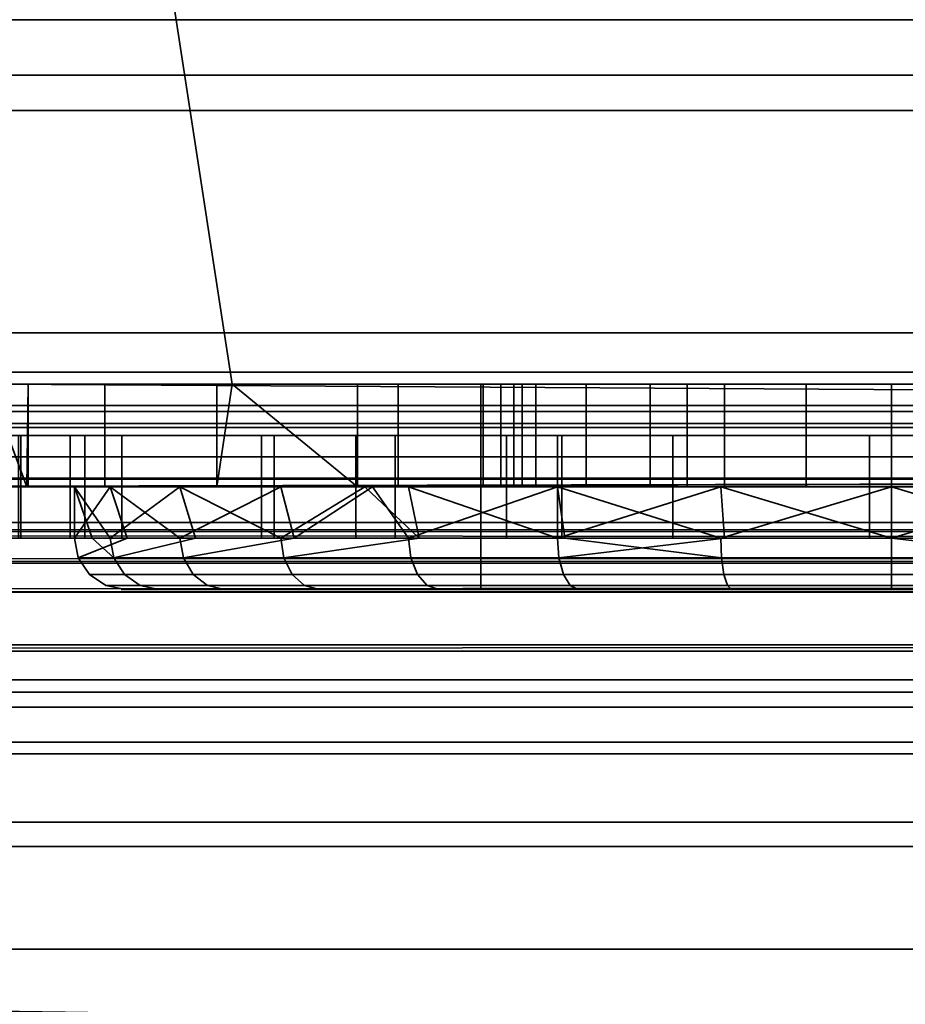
# Model space of a CAD drawing. Header units: millimetres. Extents: x -603 to 3703, y -115 to 193.
# Tile 444 of 656: x 1070.51 to 1079.13, y -34.54 to -24.95. Entities that reach past the tile are written whole.
import ezdxf

# ---------------------------------------------------------------- set-up
doc = ezdxf.new("R2010")
doc.units = ezdxf.units.MM
doc.layers.add('152', color=7, linetype='Continuous', true_color=0xffffff)

# ---------------------------------------------------------------- blocks, each defined once
blk = doc.blocks.new('UG_SURFACE_055')
at = {"layer": '152', "color": 252, "linetype": 'Continuous', "lineweight": 35}
for points in [[(1023.5, -29.92, 2023.7501), (1976.5, -29.92, 2023.7501), (1976.5, 14.42, 2023.7501), (1023.5, 14.42, 2023.7501)], [(1025, -29.92, 2022.2499), (1025, 14.42, 2022.2499), (1975, 14.42, 2022.2499), (1975, -29.92, 2022.2499)], [(970, -18, 2077.25), (970, -29.92, 2077.25), (2030, -29.92, 2077.25), (2030, -18, 2077.25)], [(971.5, -18, 2075.7501), (2028.5001, -18, 2075.7501), (2028.5001, -29.92, 2075.7501), (971.5, -29.92, 2075.7501)], [(2029.9408, -30.5209, 2077.1909), (970, -29.92, 2077.25), (970.0592, -30.5209, 2077.1909)], [(2029.9408, -30.5209, 2077.1909), (2030, -29.92, 2077.25), (970, -29.92, 2077.25)], [(971.5304, -30.2282, 2075.7196), (971.5, -29.92, 2075.7501), (2028.5001, -29.92, 2075.7501)], [(971.5304, -30.2282, 2075.7196), (2028.5001, -29.92, 2075.7501), (2028.4696, -30.2282, 2075.7196)], [(1976.5303, -30.2282, 2023.7803), (1023.5, -29.92, 2023.7501), (1023.4697, -30.2282, 2023.7803)], [(1976.5303, -30.2282, 2023.7803), (1976.5, -29.92, 2023.7501), (1023.5, -29.92, 2023.7501)], [(1024.9408, -30.5209, 2022.3091), (1975, -29.92, 2022.2499), (1975.0592, -30.5209, 2022.3091)], [(1024.9408, -30.5209, 2022.3091), (1025, -29.92, 2022.2499), (1975, -29.92, 2022.2499)], [(2028.4696, -30.2282, 2075.7196), (2028.3797, -30.5246, 2075.6297), (971.6203, -30.5246, 2075.6297), (971.5304, -30.2282, 2075.7196)], [(1023.4697, -30.2282, 2023.7803), (1023.3797, -30.5246, 2023.8702), (1976.6203, -30.5246, 2023.8702)], [(1023.4697, -30.2282, 2023.7803), (1976.6203, -30.5246, 2023.8702), (1976.5303, -30.2282, 2023.7803)], [(970.0592, -30.5209, 2077.1909), (970.2345, -31.0987, 2077.0156), (2029.7656, -31.0987, 2077.0156), (2029.9408, -30.5209, 2077.1909)], [(2028.0373, -31.0372, 2075.2873), (971.9627, -31.0372, 2075.2873), (971.6203, -30.5246, 2075.6297), (2028.3797, -30.5246, 2075.6297)], [(1976.6203, -30.5246, 2023.8702), (1023.3797, -30.5246, 2023.8702), (1023.0372, -31.0372, 2024.2128), (1976.9628, -31.0372, 2024.2128)], [(1975.0592, -30.5209, 2022.3091), (1024.7655, -31.0987, 2022.4845), (1024.9408, -30.5209, 2022.3091)], [(1975.0592, -30.5209, 2022.3091), (1975.2345, -31.0987, 2022.4845), (1024.7655, -31.0987, 2022.4845)], [(2027.5247, -31.3797, 2074.7747), (972.4753, -31.3797, 2074.7747), (971.9627, -31.0372, 2075.2873), (2028.0373, -31.0372, 2075.2873)], [(1976.9628, -31.0372, 2024.2128), (1023.0372, -31.0372, 2024.2128), (1022.5246, -31.3797, 2024.7254), (1977.4754, -31.3797, 2024.7254)], [(2029.7656, -31.0987, 2077.0156), (970.2345, -31.0987, 2077.0156), (970.9021, -32.0979, 2076.3478), (2029.0978, -32.0979, 2076.3478)], [(1975.9021, -32.0979, 2023.1521), (1024.0979, -32.0979, 2023.1521), (1024.7655, -31.0987, 2022.4845), (1975.2345, -31.0987, 2022.4845)], [(2026.9201, -31.5, 2074.1701), (973.08, -31.5, 2074.1701), (972.4753, -31.3797, 2074.7747), (2027.5247, -31.3797, 2074.7747)], [(1977.4754, -31.3797, 2024.7254), (1022.5246, -31.3797, 2024.7254), (1021.92, -31.5, 2025.3301), (1978.08, -31.5, 2025.3301)], [(973.08, -31.5, 2074.1701), (2026.9201, -31.5, 2074.1701), (1978.08, -31.5, 2025.3301), (1021.92, -31.5, 2025.3301)], [(2029.0978, -32.0979, 2076.3478), (970.9021, -32.0979, 2076.3478), (971.9014, -32.7655, 2075.3486), (2028.0986, -32.7655, 2075.3486)], [(1976.9013, -32.7655, 2024.1513), (1023.0987, -32.7655, 2024.1513), (1024.0979, -32.0979, 2023.1521), (1975.9021, -32.0979, 2023.1521)], [(2028.0986, -32.7655, 2075.3486), (971.9014, -32.7655, 2075.3486), (973.08, -33, 2074.1701), (2026.9201, -33, 2074.1701)], [(1978.08, -33, 2025.3301), (1021.92, -33, 2025.3301), (1023.0987, -32.7655, 2024.1513), (1976.9013, -32.7655, 2024.1513)], [(973.08, -33, 2074.1701), (1021.92, -33, 2025.3301), (1978.08, -33, 2025.3301), (2026.9201, -33, 2074.1701)]]:
    blk.add_3dface(points, dxfattribs=at)
blk = doc.blocks.new('UG_SURFACE_057')
at = {"layer": '152', "color": 252, "linetype": 'Continuous', "lineweight": 35}
for points in [[(1026, -25.8352, -7.9056), (1974, -25.8352, -7.9056), (1974, -24.9528, -7.75), (1026, -24.9528, -7.75)], [(1026, -24.9528, -8.75), (1974, -24.9528, -8.75), (1974, -25.4931, -8.8453), (1026, -25.4931, -8.8453)], [(1026, -25.4931, -8.8453), (1974, -25.4931, -8.8453), (1974, -31.6435, -11.0838), (1026, -31.6435, -11.0838)], [(1026, -31.9855, -10.1441), (1974, -31.9855, -10.1441), (1974, -25.8352, -7.9056), (1026, -25.8352, -7.9056)], [(1974, -31.6435, -11.0838), (1974, -31.9855, -10.1441), (1026, -31.9855, -10.1441), (1026, -31.6435, -11.0838)]]:
    blk.add_3dface(points, dxfattribs=at)
blk = doc.blocks.new('UG_SURFACE_197')
at = {"layer": '152', "color": 252, "linetype": 'Continuous', "lineweight": 35}
for points in [[(1031.9999, -16, 1527), (1101, -16, 1527), (1101, -28, 1527), (1031.9999, -28, 1527)], [(1031.9999, -28, 1528), (1100.5858, -28, 1528), (1100.5858, -16, 1528), (1031.9999, -16, 1528)], [(1100.9369, -28.7654, 1527.1523), (1031.9999, -28.7654, 1527.1523), (1031.9999, -28, 1527), (1101, -28, 1527)], [(1100.5858, -28, 1528), (1031.9999, -28, 1528), (1031.9999, -28.3827, 1528.0762), (1100.5542, -28.3827, 1528.0762)], [(1100.5542, -28.3827, 1528.0762), (1031.9999, -28.3827, 1528.0762), (1031.9999, -28.7071, 1528.2929), (1100.4645, -28.7071, 1528.2929)], [(1100.4645, -28.7071, 1528.2929), (1031.9999, -28.7071, 1528.2929), (1031.9999, -28.9239, 1528.6173), (1100.3301, -28.9239, 1528.6173)], [(1100.7574, -29.4142, 1527.5857), (1031.9999, -29.4142, 1527.5857), (1031.9999, -28.7654, 1527.1523), (1100.9369, -28.7654, 1527.1523)], [(1100.3301, -28.9239, 1528.6173), (1031.9999, -28.9239, 1528.6173), (1031.9999, -29, 1529), (1100.1716, -29, 1529)], [(1031.9999, -29, 1529), (1076.8714, -29, 1530.8806), (1078.7848, -29, 1530.5001)], [(1078.7848, -29, 1530.5001), (1100.1716, -29, 1529), (1031.9999, -29, 1529)], [(1031.9999, -29, 1529), (1058.2714, -29, 1544.6174), (1059.9999, -29, 1544.25), (1075.2493, -29, 1531.9644)], [(1075.2493, -29, 1531.9644), (1076.8714, -29, 1530.8806), (1031.9999, -29, 1529)], [(1075.2493, -29, 1531.9644), (1059.9999, -29, 1544.25), (1061.7286, -29, 1544.6174)], [(1072.8663, -29, 1560.8845), (1062.4981, -29, 1551.9383), (1060.8836, -29, 1552.6571), (1070.5, -29, 1607)], [(1061.7286, -29, 1544.6174), (1063.1584, -29, 1545.6562), (1073.7848, -29, 1535.5), (1074.1653, -29, 1533.5866)], [(1074.1653, -29, 1533.5866), (1075.2493, -29, 1531.9644), (1061.7286, -29, 1544.6174)], [(1062.4981, -29, 1551.9383), (1072.8663, -29, 1560.8845), (1071.0036, -29, 1557.8822)], [(1071.0036, -29, 1557.8822), (1070.5225, -29, 1554.3818), (1063.6806, -29, 1550.625), (1062.4981, -29, 1551.9383)], [(1073.7848, -29, 1548.288), (1073.7848, -29, 1535.5), (1063.1584, -29, 1545.6562), (1064.042, -29, 1547.1867)], [(1064.2267, -29, 1548.9442), (1063.6806, -29, 1550.625), (1070.5225, -29, 1554.3818), (1071.5063, -29, 1550.9883)], [(1064.042, -29, 1547.1867), (1064.2267, -29, 1548.9442), (1071.5063, -29, 1550.9883), (1073.7848, -29, 1548.288)], [(1070.5, -29, 1607), (1070.5, -30, 1607), (1071.147, -30, 1603.7472), (1071.147, -29, 1603.7472)], [(1070.5, -29, 1607), (1075.7889, -29, 1562.87), (1072.8663, -29, 1560.8845)], [(1075.7889, -29, 1562.87), (1070.5, -29, 1607), (1071.147, -29, 1603.7472)], [(1070.5225, -29, 1554.3818), (1070.5225, -30, 1554.3818), (1071.5063, -30, 1550.9883), (1071.5063, -29, 1550.9883)], [(1071.0036, -29, 1557.8822), (1071.0036, -30, 1557.8822), (1070.5225, -30, 1554.3818), (1070.5225, -29, 1554.3818)], [(1072.8663, -29, 1560.8845), (1072.8663, -30, 1560.8845), (1071.0036, -30, 1557.8822), (1071.0036, -29, 1557.8822)], [(1071.147, -29, 1603.7472), (1071.147, -30, 1603.7472), (1072.9896, -30, 1600.9896), (1072.9896, -29, 1600.9896)], [(1071.147, -29, 1603.7472), (1072.9896, -29, 1600.9896), (1075.7889, -29, 1562.87)], [(1071.5063, -29, 1550.9883), (1071.5063, -30, 1550.9883), (1073.7848, -30, 1548.288), (1073.7848, -29, 1548.288)], [(1075.7889, -29, 1562.87), (1075.7889, -30, 1562.87), (1072.8663, -30, 1560.8845), (1072.8663, -29, 1560.8845)], [(1072.9896, -29, 1600.9896), (1072.9896, -30, 1600.9896), (1075.7471, -30, 1599.1471), (1075.7471, -29, 1599.1471)], [(1075.7889, -29, 1562.87), (1072.9896, -29, 1600.9896), (1075.7471, -29, 1599.1471)], [(1073.7848, -29, 1535.5), (1073.7848, -30, 1535.5), (1074.1653, -30, 1533.5866), (1074.1653, -29, 1533.5866)], [(1073.7848, -30, 1535.5), (1073.7848, -29, 1535.5), (1073.7848, -29, 1548.288), (1073.7848, -30, 1548.288)], [(1074.1653, -29, 1533.5866), (1074.1653, -30, 1533.5866), (1075.2493, -30, 1531.9644), (1075.2493, -29, 1531.9644)], [(1075.2493, -29, 1531.9644), (1075.2493, -30, 1531.9644), (1076.8714, -30, 1530.8806), (1076.8714, -29, 1530.8806)], [(1075.7471, -29, 1599.1471), (1075.7471, -30, 1599.1471), (1079, -30, 1598.5), (1079, -29, 1598.5)], [(1075.7471, -29, 1599.1471), (1079, -29, 1598.5), (1079.2662, -29, 1563.4959), (1075.7889, -29, 1562.87)], [(1079.2662, -29, 1563.4959), (1079.2662, -30, 1563.4959), (1075.7889, -30, 1562.87), (1075.7889, -29, 1562.87)], [(1076.8714, -29, 1530.8806), (1076.8714, -30, 1530.8806), (1078.7848, -30, 1530.5001), (1078.7848, -29, 1530.5001)], [(1078.7848, -29, 1530.5001), (1080.6983, -29, 1530.8806), (1100.1716, -29, 1529)], [(1078.7848, -29, 1530.5001), (1078.7848, -30, 1530.5001), (1080.6983, -30, 1530.8806), (1080.6983, -29, 1530.8806)], [(1079, -29, 1598.5), (1079, -30, 1598.5), (1082.2529, -30, 1599.1471), (1082.2529, -29, 1599.1471)], [(1082.6976, -29, 1562.6537), (1079.2662, -29, 1563.4959), (1079, -29, 1598.5), (1082.2529, -29, 1599.1471)], [(1100.4885, -29.8478, 1528.2346), (1031.9999, -29.8478, 1528.2346), (1031.9999, -29.4142, 1527.5857), (1100.7574, -29.4142, 1527.5857)], [(1100.1716, -30, 1529), (1031.9999, -30, 1529), (1031.9999, -29.8478, 1528.2346), (1100.4885, -29.8478, 1528.2346)], [(1031.9999, -30, 1617), (1071.147, -30, 1603.7472), (1070.5, -30, 1607)], [(1031.9999, -30, 1617), (1057.5019, -30, 1551.9383), (1072.9896, -30, 1600.9896), (1071.147, -30, 1603.7472)], [(1031.9999, -30, 1529), (1076.8714, -30, 1530.8806), (1075.2493, -30, 1531.9644)], [(1031.9999, -30, 1529), (1100.1716, -30, 1529), (1078.7848, -30, 1530.5001)], [(1078.7848, -30, 1530.5001), (1076.8714, -30, 1530.8806), (1031.9999, -30, 1529)], [(1075.2493, -30, 1531.9644), (1059.9999, -30, 1544.25), (1058.2714, -30, 1544.6174), (1031.9999, -30, 1529)], [(1075.7471, -30, 1599.1471), (1057.5019, -30, 1551.9383), (1059.1164, -30, 1552.6571)], [(1075.7471, -30, 1599.1471), (1072.9896, -30, 1600.9896), (1057.5019, -30, 1551.9383)], [(1075.7471, -30, 1599.1471), (1059.1164, -30, 1552.6571), (1059.9999, -30, 1552.75)], [(1059.9999, -30, 1552.75), (1060.8836, -30, 1552.6571), (1075.7471, -30, 1599.1471)], [(1061.7286, -30, 1544.6174), (1059.9999, -30, 1544.25), (1075.2493, -30, 1531.9644)], [(1060.8836, -30, 1552.6571), (1062.4981, -30, 1551.9383), (1079, -30, 1598.5), (1075.7471, -30, 1599.1471)], [(1061.7286, -30, 1544.6174), (1075.2493, -30, 1531.9644), (1074.1653, -30, 1533.5866)], [(1074.1653, -30, 1533.5866), (1073.7848, -30, 1535.5), (1063.1584, -30, 1545.6562), (1061.7286, -30, 1544.6174)], [(1062.4981, -30, 1551.9383), (1071.0036, -30, 1557.8822), (1072.8663, -30, 1560.8845)], [(1062.4981, -30, 1551.9383), (1063.6806, -30, 1550.625), (1070.5225, -30, 1554.3818), (1071.0036, -30, 1557.8822)], [(1062.4981, -30, 1551.9383), (1107, -30, 1610.1716), (1085.0104, -30, 1600.9896), (1082.2529, -30, 1599.1471)], [(1072.8663, -30, 1560.8845), (1107, -30, 1610.1716), (1062.4981, -30, 1551.9383)], [(1082.2529, -30, 1599.1471), (1079, -30, 1598.5), (1062.4981, -30, 1551.9383)], [(1064.042, -30, 1547.1867), (1063.1584, -30, 1545.6562), (1073.7848, -30, 1535.5), (1073.7848, -30, 1548.288)], [(1071.5063, -30, 1550.9883), (1070.5225, -30, 1554.3818), (1063.6806, -30, 1550.625), (1064.2267, -30, 1548.9442)], [(1073.7848, -30, 1548.288), (1071.5063, -30, 1550.9883), (1064.2267, -30, 1548.9442), (1064.042, -30, 1547.1867)], [(1107, -30, 1610.1716), (1072.8663, -30, 1560.8845), (1075.7889, -30, 1562.87)], [(1107, -30, 1610.1716), (1075.7889, -30, 1562.87), (1079.2662, -30, 1563.4959)], [(1080.6983, -30, 1530.8806), (1078.7848, -30, 1530.5001), (1100.1716, -30, 1529)]]:
    blk.add_3dface(points, dxfattribs=at)
blk = doc.blocks.new('UG_SURFACE_198')
at = {"layer": '152', "color": 252, "linetype": 'Continuous', "lineweight": 35}
for points in [[(1031.9999, -15.5, 1004.2), (1100, -15.5, 1004.2), (1100, -28.5, 1004.2), (1031.9999, -28.5, 1004.2)], [(1100, -15.5, 1158.8), (1031.9999, -15.5, 1158.8), (1031.9999, -28.5, 1158.8), (1100, -28.5, 1158.8)], [(1067.4546, -28.5, 1005.2), (1072.5795, -28.5, 1005.2), (1070.5795, -15.5, 1005.2), (1067.4546, -15.5, 1005.2)], [(1067.4546, -15.5, 1157.8), (1070.5795, -15.5, 1157.8), (1072.5795, -28.5, 1157.8), (1067.4546, -28.5, 1157.8)], [(1072.5795, -28.5, 1005.2), (1085.4205, -28.5, 1005.2), (1087.4205, -15.5, 1005.2), (1070.5795, -15.5, 1005.2)], [(1070.5795, -15.5, 1157.8), (1087.4205, -15.5, 1157.8), (1085.4205, -28.5, 1157.8), (1072.5795, -28.5, 1157.8)], [(1099.9684, -28.8827, 1004.2762), (1031.9999, -28.8827, 1004.2762), (1031.9999, -28.5, 1004.2), (1100, -28.5, 1004.2)], [(1100, -28.5, 1158.8), (1031.9999, -28.5, 1158.8), (1031.9999, -28.8827, 1158.7238), (1099.9684, -28.8827, 1158.7238)], [(1067.4546, -28.5, 1015.975), (1067.4546, -28.5, 1061.4204), (1070.5924, -28.5, 1036.734), (1070.2072, -28.5, 1033.0787)], [(1070.2072, -28.5, 1033.0787), (1071.3418, -28.5, 1029.5826), (1067.4546, -28.5, 1015.975)], [(1067.4546, -28.5, 1061.4204), (1072.5795, -28.5, 1061.4204), (1072.5795, -28.5, 1040.0248), (1072.4308, -28.5, 1039.9168)], [(1072.4308, -28.5, 1039.9168), (1070.5924, -28.5, 1036.734), (1067.4546, -28.5, 1061.4204)], [(1071.3418, -28.5, 1029.5826), (1072.5795, -28.5, 1028.2067), (1072.5795, -28.5, 1015.975), (1067.4546, -28.5, 1015.975)], [(1072.5795, -28.5, 1157.8), (1072.5795, -28.5, 1095), (1067.4546, -28.5, 1095), (1067.4546, -28.5, 1157.8)], [(1072.5795, -28.5, 1095), (1072.5795, -28.5, 1061.4204), (1067.4546, -28.5, 1061.4204), (1067.4546, -28.5, 1095)], [(1072.5795, -28.5, 1015.975), (1072.5795, -28.5, 1005.2), (1067.4546, -28.5, 1005.2), (1067.4546, -28.5, 1015.975)], [(1070.2072, -28.5, 1033.0787), (1070.2072, -29.5, 1033.0787), (1070.5795, -29.5, 1031.9313)], [(1070.5795, -29.5, 1031.9313), (1071.3418, -29.5, 1029.5826), (1071.3418, -28.5, 1029.5826), (1070.2072, -28.5, 1033.0787)], [(1070.5795, -29.5, 1036.6118), (1070.2072, -29.5, 1033.0787), (1070.2072, -28.5, 1033.0787), (1070.5924, -28.5, 1036.734)], [(1070.5924, -28.5, 1036.734), (1070.5924, -29.5, 1036.734), (1070.5795, -29.5, 1036.6118)], [(1072.4308, -28.5, 1039.9168), (1072.4308, -29.5, 1039.9168), (1070.5924, -29.5, 1036.734), (1070.5924, -28.5, 1036.734)], [(1072.5795, -28.5, 1028.2067), (1071.3418, -28.5, 1029.5826), (1071.3418, -29.5, 1029.5826), (1073.8, -29.5, 1026.85)], [(1072.4308, -29.5, 1039.9168), (1072.4308, -28.5, 1039.9168), (1072.5795, -28.5, 1040.0248)], [(1072.5795, -28.5, 1040.0248), (1075.4046, -28.5, 1042.0769), (1075.4046, -29.5, 1042.0769), (1072.4308, -29.5, 1039.9168)], [(1073.8, -29.5, 1026.85), (1073.8, -28.5, 1026.85), (1072.5795, -28.5, 1028.2067)], [(1072.5795, -28.5, 1061.4204), (1072.5795, -28.5, 1095), (1075.1958, -28.5, 1085.2361), (1075.0219, -28.5, 1083.5819)], [(1085.4205, -28.5, 1061.4204), (1072.5795, -28.5, 1061.4204), (1078.1684, -28.5, 1080.0874), (1079.8316, -28.5, 1080.0874)], [(1072.5795, -28.5, 1095), (1076.0274, -28.5, 1086.6765), (1075.1958, -28.5, 1085.2361)], [(1072.5795, -28.5, 1061.4204), (1076.6488, -28.5, 1080.7639), (1078.1684, -28.5, 1080.0874)], [(1075.0219, -28.5, 1083.5819), (1075.5359, -28.5, 1082), (1072.5795, -28.5, 1061.4204)], [(1072.5795, -28.5, 1095), (1085.4205, -28.5, 1095), (1079, -28.5, 1088.0001), (1077.373, -28.5, 1087.6542)], [(1077.373, -28.5, 1087.6542), (1076.0274, -28.5, 1086.6765), (1072.5795, -28.5, 1095)], [(1075.5359, -28.5, 1082), (1076.6488, -28.5, 1080.7639), (1072.5795, -28.5, 1061.4204)], [(1085.4205, -28.5, 1095), (1072.5795, -28.5, 1095), (1075, -28.5, 1102), (1082.9999, -28.5, 1102)], [(1072.5795, -28.5, 1095), (1072.5795, -28.5, 1157.8), (1075, -28.5, 1110), (1075, -28.5, 1102)], [(1072.5795, -28.5, 1157.8), (1085.4205, -28.5, 1157.8), (1082.9999, -28.5, 1110), (1075, -28.5, 1110)], [(1072.5795, -28.5, 1061.4204), (1085.4205, -28.5, 1061.4204), (1082.5953, -28.5, 1042.0769), (1079, -28.5, 1042.841)], [(1079, -28.5, 1042.841), (1075.4046, -28.5, 1042.0769), (1072.5795, -28.5, 1061.4204)], [(1072.5795, -28.5, 1015.975), (1073.8, -28.5, 1015.975), (1073.8, -28.5, 1014.55)], [(1085.4205, -28.5, 1005.2), (1072.5795, -28.5, 1005.2), (1079, -28.5, 1009.3499), (1080.99, -28.5, 1009.7458)], [(1072.5795, -28.5, 1005.2), (1075.323, -28.5, 1010.8731), (1077.01, -28.5, 1009.7458)], [(1073.8, -28.5, 1014.55), (1074.1959, -28.5, 1012.56), (1072.5795, -28.5, 1005.2), (1072.5795, -28.5, 1015.975)], [(1074.1959, -28.5, 1012.56), (1075.323, -28.5, 1010.8731), (1072.5795, -28.5, 1005.2)], [(1077.01, -28.5, 1009.7458), (1079, -28.5, 1009.3499), (1072.5795, -28.5, 1005.2)], [(1073.8, -28.5, 1015.975), (1072.5795, -28.5, 1015.975), (1072.5795, -28.5, 1028.2067), (1073.8, -28.5, 1026.85)], [(1075.4046, -28.5, 1042.0769), (1072.5795, -28.5, 1040.0248), (1072.5795, -28.5, 1061.4204)], [(1073.8, -28.5, 1014.55), (1073.8, -29.5, 1014.55), (1074.1959, -29.5, 1012.56), (1074.1959, -28.5, 1012.56)], [(1073.8, -29.5, 1015.975), (1073.8, -29.5, 1014.55), (1073.8, -28.5, 1014.55), (1073.8, -28.5, 1015.975)], [(1073.8, -28.5, 1015.975), (1073.8, -28.5, 1026.85), (1073.8, -29.5, 1026.85), (1073.8, -29.5, 1015.975)], [(1074.1959, -28.5, 1012.56), (1074.1959, -29.5, 1012.56), (1075.323, -29.5, 1010.8731), (1075.323, -28.5, 1010.8731)], [(1075, -30.5, 1102), (1082.9999, -30.5, 1102), (1082.9999, -28.5, 1102), (1075, -28.5, 1102)], [(1075, -30.5, 1110), (1075, -30.5, 1102), (1075, -28.5, 1102), (1075, -28.5, 1110)], [(1082.9999, -30.5, 1110), (1075, -30.5, 1110), (1075, -28.5, 1110), (1082.9999, -28.5, 1110)], [(1075.0219, -29.5, 1083.5819), (1075.0219, -28.5, 1083.5819), (1075.1958, -28.5, 1085.2361), (1075.1958, -29.5, 1085.2361)], [(1075.5359, -29.5, 1082), (1075.5359, -28.5, 1082), (1075.0219, -28.5, 1083.5819), (1075.0219, -29.5, 1083.5819)], [(1075.1958, -29.5, 1085.2361), (1075.1958, -28.5, 1085.2361), (1076.0274, -28.5, 1086.6765), (1076.0274, -29.5, 1086.6765)], [(1075.323, -28.5, 1010.8731), (1075.323, -29.5, 1010.8731), (1077.01, -29.5, 1009.7458), (1077.01, -28.5, 1009.7458)], [(1079, -28.5, 1042.841), (1079, -29.5, 1042.841), (1075.4046, -29.5, 1042.0769), (1075.4046, -28.5, 1042.0769)], [(1076.6488, -29.5, 1080.7639), (1076.6488, -28.5, 1080.7639), (1075.5359, -28.5, 1082), (1075.5359, -29.5, 1082)], [(1076.0274, -29.5, 1086.6765), (1076.0274, -28.5, 1086.6765), (1077.373, -28.5, 1087.6542), (1077.373, -29.5, 1087.6542)], [(1078.1684, -29.5, 1080.0874), (1078.1684, -28.5, 1080.0874), (1076.6488, -28.5, 1080.7639), (1076.6488, -29.5, 1080.7639)], [(1077.01, -28.5, 1009.7458), (1077.01, -29.5, 1009.7458), (1079, -29.5, 1009.3499), (1079, -28.5, 1009.3499)], [(1077.373, -29.5, 1087.6542), (1077.373, -28.5, 1087.6542), (1079, -28.5, 1088.0001), (1079, -29.5, 1088.0001)], [(1079.8316, -29.5, 1080.0874), (1079.8316, -28.5, 1080.0874), (1078.1684, -28.5, 1080.0874), (1078.1684, -29.5, 1080.0874)], [(1079, -28.5, 1009.3499), (1079, -29.5, 1009.3499), (1080.99, -29.5, 1009.7458), (1080.99, -28.5, 1009.7458)], [(1082.5953, -28.5, 1042.0769), (1082.5953, -29.5, 1042.0769), (1079, -29.5, 1042.841), (1079, -28.5, 1042.841)], [(1079, -29.5, 1088.0001), (1079, -28.5, 1088.0001), (1080.627, -28.5, 1087.6542), (1080.627, -29.5, 1087.6542)], [(1080.627, -28.5, 1087.6542), (1079, -28.5, 1088.0001), (1085.4205, -28.5, 1095)], [(1099.8787, -29.2071, 1004.4929), (1031.9999, -29.2071, 1004.4929), (1031.9999, -28.8827, 1004.2762), (1099.9684, -28.8827, 1004.2762)], [(1099.9684, -28.8827, 1158.7238), (1031.9999, -28.8827, 1158.7238), (1031.9999, -29.2071, 1158.5071), (1099.8787, -29.2071, 1158.5071)], [(1099.7443, -29.4239, 1004.8174), (1031.9999, -29.4239, 1004.8174), (1031.9999, -29.2071, 1004.4929), (1099.8787, -29.2071, 1004.4929)], [(1099.8787, -29.2071, 1158.5071), (1031.9999, -29.2071, 1158.5071), (1031.9999, -29.4239, 1158.1827), (1099.7443, -29.4239, 1158.1827)], [(1031.9999, -29.4239, 1004.8174), (1099.7443, -29.4239, 1004.8174), (1070.5795, -29.5, 1005.2), (1067.4546, -29.5, 1005.2)], [(1099.7443, -29.4239, 1158.1827), (1031.9999, -29.4239, 1158.1827), (1064.375, -29.5, 1157.8), (1067.4546, -29.5, 1157.8)], [(1099.7443, -29.4239, 1158.1827), (1067.4546, -29.5, 1157.8), (1070.5795, -29.5, 1157.8)], [(1099.7443, -29.4239, 1004.8174), (1087.4205, -29.5, 1005.2), (1070.5795, -29.5, 1005.2)], [(1070.5795, -29.5, 1157.8), (1087.4205, -29.5, 1157.8), (1099.7443, -29.4239, 1158.1827)], [(1067.4546, -29.5, 1015.975), (1070.5795, -29.5, 1015.975), (1070.5795, -29.5, 1031.9313), (1070.2072, -29.5, 1033.0787)], [(1070.2072, -29.5, 1033.0787), (1070.5795, -29.5, 1036.6118), (1070.5795, -29.5, 1061.4204), (1067.4546, -29.5, 1061.4204)], [(1067.4546, -29.5, 1157.8), (1067.4546, -29.5, 1112), (1070.5795, -29.5, 1112), (1070.5795, -29.5, 1157.8)], [(1067.4546, -29.5, 1112), (1067.4546, -29.5, 1100), (1070.5795, -29.5, 1100), (1070.5795, -29.5, 1112)], [(1067.4546, -29.5, 1100), (1067.4546, -29.5, 1093.0001), (1070.5795, -29.5, 1093.0001), (1070.5795, -29.5, 1100)], [(1067.4546, -29.5, 1093.0001), (1067.4546, -29.5, 1061.4204), (1070.5795, -29.5, 1061.4204), (1070.5795, -29.5, 1093.0001)], [(1067.4546, -29.5, 1015.975), (1067.4546, -29.5, 1005.2), (1070.5795, -29.5, 1005.2), (1070.5795, -29.5, 1015.975)], [(1087.4205, -29.5, 1093.0001), (1070.5795, -29.5, 1093.0001), (1079, -29.5, 1088.0001), (1080.627, -29.5, 1087.6542)], [(1070.5795, -29.5, 1093.0001), (1076.0274, -29.5, 1086.6765), (1077.373, -29.5, 1087.6542)], [(1070.5795, -29.5, 1093.0001), (1070.5795, -29.5, 1061.4204), (1075.5359, -29.5, 1082), (1075.0219, -29.5, 1083.5819)], [(1077.373, -29.5, 1087.6542), (1079, -29.5, 1088.0001), (1070.5795, -29.5, 1093.0001)], [(1075.0219, -29.5, 1083.5819), (1075.1958, -29.5, 1085.2361), (1070.5795, -29.5, 1093.0001)], [(1070.5795, -29.5, 1061.4204), (1076.6488, -29.5, 1080.7639), (1075.5359, -29.5, 1082)], [(1075.1958, -29.5, 1085.2361), (1076.0274, -29.5, 1086.6765), (1070.5795, -29.5, 1093.0001)], [(1070.5795, -29.5, 1061.4204), (1087.4205, -29.5, 1061.4204), (1079.8316, -29.5, 1080.0874), (1078.1684, -29.5, 1080.0874)], [(1078.1684, -29.5, 1080.0874), (1076.6488, -29.5, 1080.7639), (1070.5795, -29.5, 1061.4204)], [(1079, -29.5, 1098), (1075.7461, -29.5, 1098.6916), (1070.5795, -29.5, 1093.0001), (1087.4205, -29.5, 1093.0001)], [(1070.5795, -29.5, 1100), (1071.3916, -29.5, 1103.5279), (1071.0438, -29.5, 1106.8362)], [(1070.5795, -29.5, 1100), (1073.0548, -29.5, 1100.647), (1071.3916, -29.5, 1103.5279)], [(1071.0438, -29.5, 1106.8362), (1070.5795, -29.5, 1112), (1070.5795, -29.5, 1100)], [(1070.5795, -29.5, 1100), (1073.9453, -29.5, 1100), (1073.0548, -29.5, 1100.647)], [(1071.0438, -29.5, 1106.8362), (1072.0718, -29.5, 1110), (1070.5795, -29.5, 1112)], [(1087.4205, -29.5, 1157.8), (1070.5795, -29.5, 1157.8), (1077.3367, -29.5, 1113.8252), (1080.6633, -29.5, 1113.8252)], [(1070.5795, -29.5, 1157.8), (1070.5795, -29.5, 1112), (1073.8726, -29.5, 1112), (1074.2977, -29.5, 1112.4722)], [(1074.2977, -29.5, 1112.4722), (1077.3367, -29.5, 1113.8252), (1070.5795, -29.5, 1157.8)], [(1070.5795, -29.5, 1061.4204), (1075.4046, -29.5, 1042.0769), (1079, -29.5, 1042.841)], [(1070.5795, -29.5, 1061.4204), (1072.4308, -29.5, 1039.9168), (1075.4046, -29.5, 1042.0769)], [(1070.5795, -29.5, 1061.4204), (1070.5795, -29.5, 1036.6118), (1070.5924, -29.5, 1036.734)], [(1070.5924, -29.5, 1036.734), (1072.4308, -29.5, 1039.9168), (1070.5795, -29.5, 1061.4204)], [(1079, -29.5, 1042.841), (1082.5953, -29.5, 1042.0769), (1087.4205, -29.5, 1061.4204), (1070.5795, -29.5, 1061.4204)], [(1070.5795, -29.5, 1015.975), (1070.5795, -29.5, 1005.2), (1074.1959, -29.5, 1012.56), (1073.8, -29.5, 1014.55)], [(1070.5795, -29.5, 1005.2), (1075.323, -29.5, 1010.8731), (1074.1959, -29.5, 1012.56)], [(1070.5795, -29.5, 1005.2), (1079, -29.5, 1009.3499), (1077.01, -29.5, 1009.7458)], [(1077.01, -29.5, 1009.7458), (1075.323, -29.5, 1010.8731), (1070.5795, -29.5, 1005.2)], [(1080.99, -29.5, 1009.7458), (1079, -29.5, 1009.3499), (1070.5795, -29.5, 1005.2), (1087.4205, -29.5, 1005.2)], [(1070.5795, -29.5, 1015.975), (1073.8, -29.5, 1015.975), (1073.8, -29.5, 1026.85), (1071.3418, -29.5, 1029.5826)], [(1071.3418, -29.5, 1029.5826), (1070.5795, -29.5, 1031.9313), (1070.5795, -29.5, 1015.975)], [(1073.8, -29.5, 1014.55), (1073.8, -29.5, 1015.975), (1070.5795, -29.5, 1015.975)], [(1072.0718, -29.5, 1110), (1073.8726, -29.5, 1112), (1070.5795, -29.5, 1112)], [(1075.7461, -29.5, 1098.6916), (1073.9453, -29.5, 1100), (1070.5795, -29.5, 1100), (1070.5795, -29.5, 1093.0001)], [(1071.3916, -29.5, 1103.5279), (1071.5578, -30, 1103.5819), (1071.0438, -30, 1105.1638)], [(1071.0438, -30, 1105.1638), (1071.0438, -29.5, 1106.8362), (1071.3916, -29.5, 1103.5279)], [(1072.0718, -29.5, 1110), (1071.0438, -29.5, 1106.8362), (1071.3916, -30, 1108.4721)], [(1071.0438, -29.5, 1106.8362), (1071.2177, -30, 1106.818), (1071.3916, -30, 1108.4721)], [(1071.0438, -30, 1105.1638), (1071.2177, -30, 1106.818), (1071.0438, -29.5, 1106.8362)], [(1072.0718, -30, 1102), (1071.3916, -29.5, 1103.5279), (1073.0548, -29.5, 1100.647)], [(1071.3916, -30, 1108.4721), (1072.2232, -30, 1109.9126), (1072.0718, -29.5, 1110)], [(1072.0718, -30, 1102), (1071.5578, -30, 1103.5819), (1071.3916, -29.5, 1103.5279)], [(1073.0548, -29.5, 1100.647), (1073.1847, -30, 1100.7639), (1072.0718, -30, 1102)], [(1072.0718, -29.5, 1110), (1072.2232, -30, 1109.9126), (1073.0548, -30, 1111.353)], [(1073.0548, -30, 1111.353), (1073.8726, -29.5, 1112), (1072.0718, -29.5, 1110)], [(1073.1847, -30, 1100.7639), (1073.0548, -29.5, 1100.647), (1073.9453, -29.5, 1100)], [(1073.0548, -30, 1111.353), (1074.4004, -30, 1112.3307), (1073.8726, -29.5, 1112)], [(1073.9453, -29.5, 1100), (1074.2977, -30, 1099.5278), (1073.1847, -30, 1100.7639)], [(1074.4004, -30, 1112.3307), (1074.2977, -29.5, 1112.4722), (1073.8726, -29.5, 1112)], [(1074.2977, -30, 1099.5278), (1073.9453, -29.5, 1100), (1075.7461, -29.5, 1098.6916)], [(1075.7461, -29.5, 1098.6916), (1075.8172, -30, 1098.8513), (1074.2977, -30, 1099.5278)], [(1077.3367, -29.5, 1113.8252), (1074.2977, -29.5, 1112.4722), (1075.7461, -30, 1113.3083)], [(1074.2977, -29.5, 1112.4722), (1074.4004, -30, 1112.3307), (1075.7461, -30, 1113.3083)], [(1077.3367, -30, 1098.1748), (1075.7461, -29.5, 1098.6916), (1079, -29.5, 1098)], [(1075.7461, -30, 1113.3083), (1077.373, -30, 1113.6541), (1077.3367, -29.5, 1113.8252)], [(1077.3367, -30, 1098.1748), (1075.8172, -30, 1098.8513), (1075.7461, -29.5, 1098.6916)], [(1079, -29.5, 1098), (1079, -30, 1098.1748), (1077.3367, -30, 1098.1748)], [(1080.6633, -29.5, 1113.8252), (1077.3367, -29.5, 1113.8252), (1079, -30, 1114)], [(1077.3367, -29.5, 1113.8252), (1077.373, -30, 1113.6541), (1079, -30, 1114)], [(1087.4205, -29.5, 1093.0001), (1082.2539, -29.5, 1098.6916), (1079, -29.5, 1098)], [(1079, -29.5, 1098), (1082.2539, -29.5, 1098.6916), (1080.6633, -30, 1098.1748)], [(1080.6633, -30, 1098.1748), (1079, -30, 1098.1748), (1079, -29.5, 1098)], [(1079, -30, 1114), (1080.627, -30, 1113.6541), (1080.6633, -29.5, 1113.8252)], [(1071.0816, -30.1913, 1105.1677), (1071.0438, -30, 1105.1638), (1071.5578, -30, 1103.5819)], [(1071.2177, -30, 1106.818), (1071.0438, -30, 1105.1638), (1071.0816, -30.1913, 1105.1677), (1071.4277, -30.1913, 1108.4604)], [(1071.5578, -30, 1103.5819), (1072.0718, -30, 1102), (1072.1048, -30.1913, 1102.0191), (1071.0816, -30.1913, 1105.1677)], [(1071.4277, -30.1913, 1108.4604), (1071.3916, -30, 1108.4721), (1071.2177, -30, 1106.818)], [(1072.2232, -30, 1109.9126), (1071.3916, -30, 1108.4721), (1071.4277, -30.1913, 1108.4604)], [(1071.4277, -30.1913, 1108.4604), (1073.0832, -30.1913, 1111.3275), (1073.0548, -30, 1111.353), (1072.2232, -30, 1109.9126)], [(1072.1048, -30.1913, 1102.0191), (1072.0718, -30, 1102), (1073.1847, -30, 1100.7639)], [(1073.1847, -30, 1100.7639), (1074.2977, -30, 1099.5278), (1074.3201, -30.1913, 1099.5587), (1072.1048, -30.1913, 1102.0191)], [(1074.4004, -30, 1112.3307), (1073.0548, -30, 1111.353), (1073.0832, -30.1913, 1111.3275)], [(1073.0832, -30.1913, 1111.3275), (1075.7616, -30.1913, 1113.2736), (1075.7461, -30, 1113.3083), (1074.4004, -30, 1112.3307)], [(1077.3447, -30.1913, 1098.212), (1074.3201, -30.1913, 1099.5587), (1074.2977, -30, 1099.5278), (1075.8172, -30, 1098.8513)], [(1077.373, -30, 1113.6541), (1075.7461, -30, 1113.3083), (1075.7616, -30.1913, 1113.2736)], [(1075.7616, -30.1913, 1113.2736), (1079, -30.1913, 1113.9619), (1079, -30, 1114), (1077.373, -30, 1113.6541)], [(1075.8172, -30, 1098.8513), (1077.3367, -30, 1098.1748), (1077.3447, -30.1913, 1098.212)], [(1080.6553, -30.1913, 1098.212), (1077.3447, -30.1913, 1098.212), (1077.3367, -30, 1098.1748), (1079, -30, 1098.1748)], [(1080.627, -30, 1113.6541), (1079, -30, 1114), (1079, -30.1913, 1113.9619), (1082.2384, -30.1913, 1113.2736)], [(1079, -30, 1098.1748), (1080.6633, -30, 1098.1748), (1080.6553, -30.1913, 1098.212)], [(1072.1986, -30.3536, 1102.0732), (1071.1895, -30.3536, 1105.1791), (1071.0816, -30.1913, 1105.1677), (1072.1048, -30.1913, 1102.0191)], [(1071.1895, -30.3536, 1105.1791), (1071.5308, -30.3536, 1108.4269), (1071.4277, -30.1913, 1108.4604), (1071.0816, -30.1913, 1105.1677)], [(1071.5308, -30.3536, 1108.4269), (1073.1636, -30.3536, 1111.255), (1073.0832, -30.1913, 1111.3275), (1071.4277, -30.1913, 1108.4604)], [(1074.3839, -30.3536, 1099.6463), (1072.1986, -30.3536, 1102.0732), (1072.1048, -30.1913, 1102.0191), (1074.3201, -30.1913, 1099.5587)], [(1073.1636, -30.3536, 1111.255), (1075.8057, -30.3536, 1113.1746), (1075.7616, -30.1913, 1113.2736), (1073.0832, -30.1913, 1111.3275)], [(1077.3672, -30.3536, 1098.3181), (1074.3839, -30.3536, 1099.6463), (1074.3201, -30.1913, 1099.5587), (1077.3447, -30.1913, 1098.212)], [(1075.8057, -30.3536, 1113.1746), (1079, -30.3536, 1113.8536), (1079, -30.1913, 1113.9619), (1075.7616, -30.1913, 1113.2736)], [(1080.6328, -30.3536, 1098.3181), (1077.3672, -30.3536, 1098.3181), (1077.3447, -30.1913, 1098.212), (1080.6553, -30.1913, 1098.212)], [(1079, -30.3536, 1113.8536), (1082.1943, -30.3536, 1113.1746), (1082.2384, -30.1913, 1113.2736), (1079, -30.1913, 1113.9619)], [(1072.3391, -30.4619, 1102.1544), (1071.3508, -30.4619, 1105.196), (1071.1895, -30.3536, 1105.1791), (1072.1986, -30.3536, 1102.0732)], [(1071.3508, -30.4619, 1105.196), (1071.6851, -30.4619, 1108.3767), (1071.5308, -30.3536, 1108.4269), (1071.1895, -30.3536, 1105.1791)], [(1071.6851, -30.4619, 1108.3767), (1073.2843, -30.4619, 1111.1466), (1073.1636, -30.3536, 1111.255), (1071.5308, -30.3536, 1108.4269)], [(1074.4791, -30.4619, 1099.7776), (1072.3391, -30.4619, 1102.1544), (1072.1986, -30.3536, 1102.0732), (1074.3839, -30.3536, 1099.6463)], [(1073.2843, -30.4619, 1111.1466), (1075.8717, -30.4619, 1113.0264), (1075.8057, -30.3536, 1113.1746), (1073.1636, -30.3536, 1111.255)], [(1077.4009, -30.4619, 1098.4768), (1074.4791, -30.4619, 1099.7776), (1074.3839, -30.3536, 1099.6463), (1077.3672, -30.3536, 1098.3181)], [(1075.8717, -30.4619, 1113.0264), (1079, -30.4619, 1113.6913), (1079, -30.3536, 1113.8536), (1075.8057, -30.3536, 1113.1746)], [(1080.5991, -30.4619, 1098.4768), (1077.4009, -30.4619, 1098.4768), (1077.3672, -30.3536, 1098.3181), (1080.6328, -30.3536, 1098.3181)], [(1079, -30.4619, 1113.6913), (1082.1284, -30.4619, 1113.0264), (1082.1943, -30.3536, 1113.1746), (1079, -30.3536, 1113.8536)], [(1072.5048, -30.5, 1102.25), (1071.5411, -30.5, 1105.216), (1071.3508, -30.4619, 1105.196), (1072.3391, -30.4619, 1102.1544)], [(1071.5411, -30.5, 1105.216), (1071.8671, -30.5, 1108.3176), (1071.6851, -30.4619, 1108.3767), (1071.3508, -30.4619, 1105.196)], [(1071.8671, -30.5, 1108.3176), (1073.4264, -30.5, 1111.0185), (1073.2843, -30.4619, 1111.1466), (1071.6851, -30.4619, 1108.3767)], [(1074.5916, -30.5, 1099.9323), (1072.5048, -30.5, 1102.25), (1072.3391, -30.4619, 1102.1544), (1074.4791, -30.4619, 1099.7776)], [(1073.4264, -30.5, 1111.0185), (1075.9494, -30.5, 1112.8516), (1075.8717, -30.4619, 1113.0264), (1073.2843, -30.4619, 1111.1466)], [(1077.4406, -30.5, 1098.6639), (1074.5916, -30.5, 1099.9323), (1074.4791, -30.4619, 1099.7776), (1077.4009, -30.4619, 1098.4768)], [(1075.9494, -30.5, 1112.8516), (1079, -30.5, 1113.5), (1079, -30.4619, 1113.6913), (1075.8717, -30.4619, 1113.0264)], [(1080.5594, -30.5, 1098.6639), (1077.4406, -30.5, 1098.6639), (1077.4009, -30.4619, 1098.4768), (1080.5991, -30.4619, 1098.4768)], [(1079, -30.5, 1113.5), (1082.0506, -30.5, 1112.8516), (1082.1284, -30.4619, 1113.0264), (1079, -30.4619, 1113.6913)], [(1075, -30.5, 1110), (1073.4264, -30.5, 1111.0185), (1071.8671, -30.5, 1108.3176), (1071.5411, -30.5, 1105.216)], [(1071.5411, -30.5, 1105.216), (1072.5048, -30.5, 1102.25), (1075, -30.5, 1102), (1075, -30.5, 1110)], [(1072.5048, -30.5, 1102.25), (1074.5916, -30.5, 1099.9323), (1075, -30.5, 1102)], [(1075.9494, -30.5, 1112.8516), (1073.4264, -30.5, 1111.0185), (1075, -30.5, 1110)], [(1082.9999, -30.5, 1102), (1075, -30.5, 1102), (1074.5916, -30.5, 1099.9323), (1077.4406, -30.5, 1098.6639)], [(1075, -30.5, 1110), (1082.9999, -30.5, 1110), (1082.0506, -30.5, 1112.8516), (1079, -30.5, 1113.5)], [(1079, -30.5, 1113.5), (1075.9494, -30.5, 1112.8516), (1075, -30.5, 1110)], [(1077.4406, -30.5, 1098.6639), (1080.5594, -30.5, 1098.6639), (1083.4084, -30.5, 1099.9323), (1082.9999, -30.5, 1102)]]:
    blk.add_3dface(points, dxfattribs=at)
blk = doc.blocks.new('UG_SURFACE_199')
at = {"layer": '152', "color": 35, "linetype": 'Continuous', "lineweight": 35}
for points in [[(1971, -34, 2019.0001), (1971, 0, 2019.0001), (1029, -15.75, 2019.0001), (1029, -28.25, 2019.0001)], [(1971, -2), (1971, -34), (1029, -28.25), (1029, -15.75)], [(1029, -28.25, 2019.0001), (1029, -34, 2019.0001), (1971, -34, 2019.0001)], [(1971, -34), (1029, -34), (1029, -28.25)], [(1016, -34, 2032.0001), (1984, -34, 2032.0001), (1971, -34, 2019.0001), (1029, -34, 2019.0001)], [(1984, -48), (1016, -48), (1016, -34), (1029, -34)], [(1984, -50, 2032.0001), (1984, -34, 2032.0001), (1016, -34, 2032.0001), (1016, -50, 2032.0001)], [(1984, -48), (1029, -34), (1971, -34)]]:
    blk.add_3dface(points, dxfattribs=at)

msp = doc.modelspace()

# ---------------------------------------------------------------- linework, layer by layer
at = {"layer": '152', "linetype": 'Continuous', "lineweight": -3}
for p, q in [((1974, -24.9528, -7.75), (1026, -24.9528, -7.75)), ((1974, -24.9528, -8.75), (1026, -24.9528, -8.75)), ((1974, -25.4931, -8.8453), (1026, -25.4931, -8.8453)), ((1974, -25.8352, -7.9056), (1026, -25.8352, -7.9056)), ((1100.5858, -28, 1528), (1032, -28, 1528)), ((1101, -28, 1527), (1032, -28, 1527)), ((1100, -28.5, 1004.2), (1032, -28.5, 1004.2)), ((1032, -28.5, 1157.8), (1099.5858, -28.5, 1157.8)), ((1032, -28.5, 1005.2), (1099.5858, -28.5, 1005.2)), ((1032, -28.5, 1158.8), (1100, -28.5, 1158.8)), ((1073.8, -28.5, 1014.55), (1073.8, -28.5, 1026.85)), ((1073.8, -28.5, 1026.85), (1073.8, -29.5, 1026.85)), ((1073.8, -28.5, 1014.55), (1073.8, -29.5, 1014.55)), ((1083, -28.5, 1110), (1075, -28.5, 1110)), ((1075, -30.5, 1102), (1075, -28.5, 1102)), ((1075, -28.5, 1110), (1075, -28.5, 1102)), ((1075, -30.5, 1110), (1075, -28.5, 1110)), ((1075, -28.5, 1102), (1083, -28.5, 1102)), ((1032, -29, 1529), (1100.1716, -29, 1529)), ((1073.7848, -29, 1548.2879), (1073.7848, -30, 1548.2879)), ((1073.7848, -29, 1548.2879), (1073.7848, -29, 1535.5)), ((1073.7848, -29, 1535.5), (1073.7848, -30, 1535.5)), ((1032, -29.5, 1005.2), (1099.5858, -29.5, 1005.2)), ((1099.5858, -29.5, 1157.8), (1032, -29.5, 1157.8)), ((1073.8, -29.5, 1014.55), (1073.8, -29.5, 1026.85)), ((2030, -29.92, 2077.25), (970, -29.92, 2077.25)), ((2028.5, -29.92, 2075.75), (971.5, -29.92, 2075.75)), ((1976.5, -29.92, 2023.75), (1023.5, -29.92, 2023.75)), ((1975, -29.92, 2022.25), (1025, -29.92, 2022.25)), ((1032, -30, 1529), (1100.1716, -30, 1529)), ((1073.7848, -30, 1548.2879), (1073.7848, -30, 1535.5)), ((1075, -30.5, 1102), (1075, -30.5, 1110)), ((1075, -30.5, 1110), (1083, -30.5, 1110)), ((1083, -30.5, 1102), (1075, -30.5, 1102)), ((2026.92, -31.5, 2074.17), (973.08, -31.5, 2074.17)), ((1978.08, -31.5, 2025.33), (1021.92, -31.5, 2025.33)), ((1974, -31.6435, -11.0838), (1026, -31.6435, -11.0838)), ((1974, -31.9855, -10.1441), (1026, -31.9855, -10.1441)), ((2026.92, -33, 2074.17), (973.08, -33, 2074.17)), ((1978.08, -33, 2025.33), (1021.92, -33, 2025.33)), ((1984, -34, 2032), (1016, -34, 2032)), ((1971, -34, 2019), (1029, -34, 2019))]:
    msp.add_line(p, q, dxfattribs=at)
at = {"layer": '152', "linetype": 'Continuous', "lineweight": -3, "extrusion": (0, -1, 0)}
for centre, radius in [((1079, 1084, 28.5), 4), ((1079, 1106, 29.5), 8), ((1079, 1084, 29.5), 4), ((1079, 1106, 30.5), 7.5)]:
    msp.add_circle(centre, radius, dxfattribs=at)
at = {"layer": '152', "linetype": 'Continuous', "lineweight": -3, "extrusion": (0, 1, 0)}
msp.add_circle((-1079, 1106, -30), 8, dxfattribs=at)
for centre, radius, start, end in [((-1079, 1034, -28.5), 8.841, 306.02737, 233.97263), ((-1079, 1014.55, -28.5), 5.2, 180, 0), ((-1079, 1034, -29.5), 8.841, 306.02737, 233.97263), ((-1079, 1014.55, -29.5), 5.2, 180, 0)]:
    msp.add_arc(centre, radius, start, end, dxfattribs=at)
at = {"layer": '152', "linetype": 'Continuous', "lineweight": -3, "extrusion": (0, -1, 0)}
for centre, radius, start, end in [((1079, 1555, 29), 8.5, 304.25778, 232.15312), ((1079, 1607, 29), 8.5, 180, 360), ((1078.7848, 1535.5, 29), 5, 180, 360), ((1079, 1555, 30), 8.5, 304.25778, 232.15312), ((1079, 1607, 30), 8.5, 180, 360), ((1078.7848, 1535.5, 30), 5, 180, 360)]:
    msp.add_arc(centre, radius, start, end, dxfattribs=at)

# ---------------------------------------------------------------- block references
at = {"layer": '152', "linetype": 'Continuous', "lineweight": -3}
for name in ['UG_SURFACE_057', 'UG_SURFACE_055', 'UG_SURFACE_199', 'UG_SURFACE_197', 'UG_SURFACE_198']:
    msp.add_blockref(name, (0, 0), dxfattribs=at)

doc.saveas('drawing.dxf')
